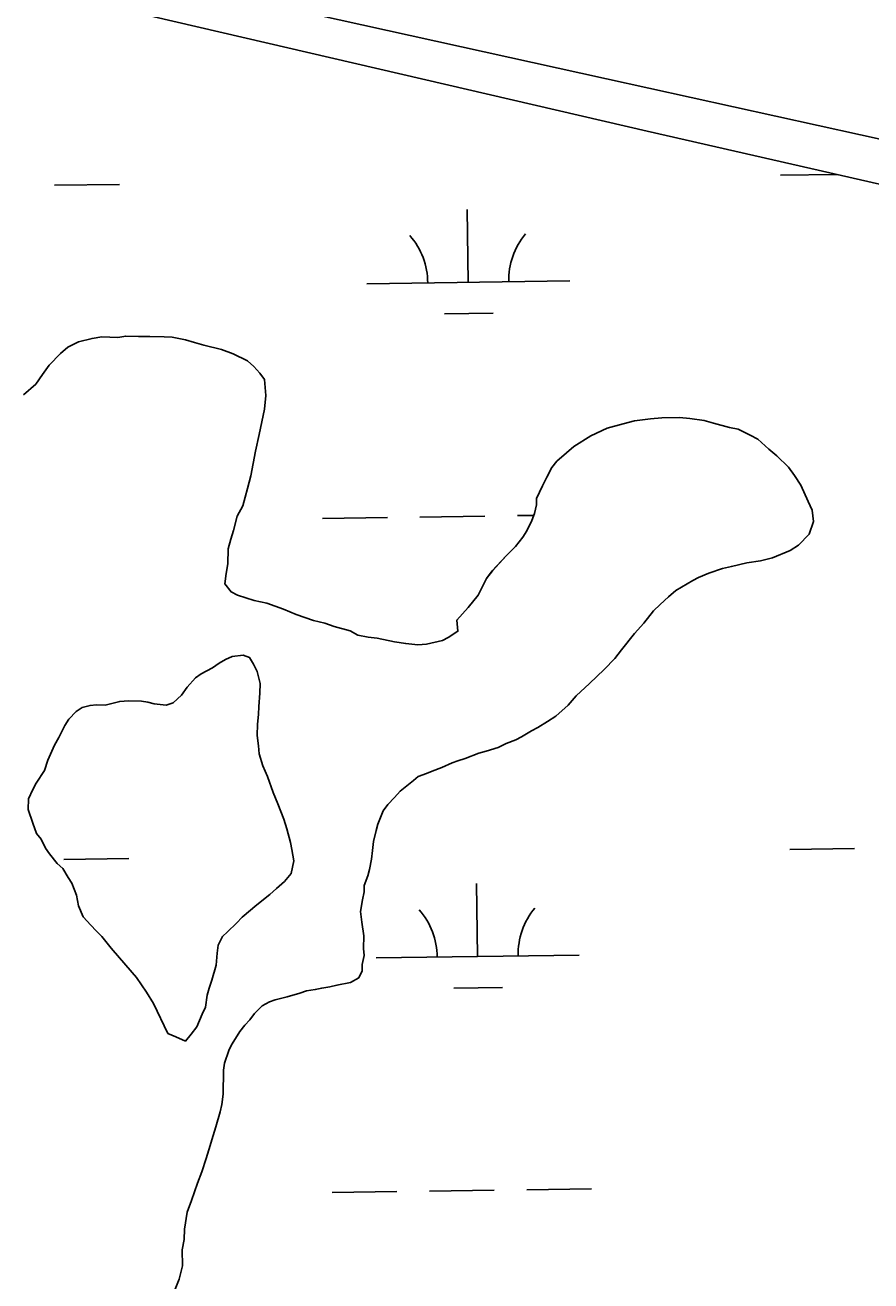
# Model space of a CAD drawing. Extents: x 3767014 to 3805179, y 361544 to 387384.
# Drawn here: x 3785907 to 3786324, y 375049 to 375669 of the extents above; entities that cross this region are included whole.
import ezdxf

# ---------------------------------------------------------------- set-up
doc = ezdxf.new("R2010")
doc.units = 0
for name, color, linetype in [('V-LEVE-TOET', 7, 'Continuous'), ('V-RIVR-EDGE', 7, 'Continuous'), ('V-TOPO-SHOR', 7, 'Continuous'), ('V-WETL-SWMP', 7, 'Continuous')]:
    doc.layers.add(name, color=color, linetype=linetype)

msp = doc.modelspace()

# ---------------------------------------------------------------- linework, layer by layer
at = {"layer": 'V-LEVE-TOET'}
msp.add_lwpolyline([(3784046.87, 376172.172), (3784195.684, 376138.945), (3784429.209, 376074.138), (3784714.852, 376009.325), (3784981.489, 375932.976), (3785332.223, 375853.126), (3785609.75, 375784.514), (3785807.495, 375731.318), (3785941.618, 375698.468), (3786194.079, 375642.529), (3786695.032, 375532.086), (3787011.082, 375454.465), (3787230.226, 375402.054), (3787260.735, 375393.252), (3787268.577, 375386.369), (3787317.397, 375310.277), (3787345.85, 375273.465), (3787371.802, 375243.398), (3787412.033, 375196.929), (3787589.697, 374986.562)], dxfattribs=at)
at = {"layer": 'V-RIVR-EDGE'}
msp.add_spline([(3785266.865, 377529.211), (3785342.8, 377494.248), (3785391.258, 377467.439), (3785439.72, 377442.249), (3785475.246, 377418.707), (3785525.316, 377389.469), (3785575.383, 377359.422), (3785621.413, 377331.811), (3785722.351, 377269.288), (3785796.661, 377231.094), (3785852.385, 377199.415), (3785928.324, 377166.069), (3785964.678, 377149.804), (3786028.506, 377124.576), (3786060.018, 377113.175), (3786092.316, 377092.068), (3786117.34, 377073.405), (3786135.083, 377053.143), (3786154.458, 377039.347), (3786176.258, 377024.735), (3786206.946, 377006.867), (3786256.211, 376979.248), (3786328.098, 376942.677), (3786374.949, 376919.917), (3786491.265, 376862.208), (3786553.467, 376833.749), (3786619.713, 376805.279), (3786729.589, 376759.718), (3786796.656, 376736.099), (3786845.136, 376718.187), (3786867.767, 376712.469), (3787003.51, 376661.992), (3787089.16, 376631.048), (3787163.496, 376603.367), (3787230.559, 376578.13), (3787257.223, 376568.359), (3787300.044, 376551.27), (3787354.992, 376532.533), (3787409.127, 376512.181), (3787544.074, 376466.558), (3787612.756, 376442.126), (3787657.197, 376425.841), (3787730.724, 376398.162), (3787781.63, 376380.244), (3787834.96, 376361.511), (3787891.524, 376341.961), (3787940, 376322.432), (3787998.976, 376297.215), (3788050.697, 376281.721), (3788117.768, 376259.719), (3788176.757, 376240.164), (3788221.198, 376223.879), (3788259.981, 376209.226), (3788406.252, 376164.383), (3788541.215, 376125.23), (3788606.67, 376104.041), (3788679.39, 376077.173), (3788748.889, 376055.974), (3788871.693, 376005.528), (3788969.454, 375966.467), (3789047.013, 375933.926), (3789119.723, 375903.014), (3789155.253, 375881.09), (3789182.716, 375867.274), (3789214.225, 375854.256), (3789257.04, 375834.74), (3789281.286, 375828.21), (3789303.105, 375821.686), (3789328.955, 375809.491), (3789367.724, 375789.177), (3789414.577, 375767.225), (3789468.708, 375745.255), (3789509.105, 375728.981), (3789555.157, 375710.266), (3789585.849, 375694.015), (3789620.578, 375675.328), (3789681.97, 375646.062), (3789753.859, 375610.3), (3789792.633, 375591.603), (3789842.712, 375566.408), (3789897.64, 375539.584), (3789938.019, 375516.03), (3789968.727, 375506.25), (3790004.289, 375497.265), (3790030.972, 375494.773), (3790047.128, 375487.455), (3790077.007, 375469.589), (3790124.633, 375433.077), (3790192.442, 375382.768), (3790252.165, 375332.478), (3790290.91, 375302.459), (3790337.741, 375271.611), (3790406.357, 375220.491), (3790469.329, 375175.855), (3790570.248, 375106.054), (3790647.751, 375050.868), (3790691.367, 375028.115), (3790744.667, 374997.251), (3790806.838, 374955.852), (3790873.863, 374915.249), (3790932, 374877.903), (3791002.231, 374825.97), (3791052.265, 374782.175), (3791082.927, 374753.793), (3791131.331, 374705.149), (3791170.05, 374664.616), (3791192.631, 374638.681), (3791220.891, 374620.01), (3791288.67, 374557.569), (3791322.577, 374533.223), (3791362.944, 374504.817), (3791396.042, 374480.473), (3791434.785, 374449.645), (3791482.407, 374411.517), (3791534.052, 374365.291), (3791646.192, 374254.216), (3791707.514, 374196.644), (3791738.968, 374161.791), (3791773.65, 374123.694), (3791803.497, 374092.888), (3791829.321, 374070.18), (3791830.912, 374059.662), (3791837.316, 374032.958), (3791849.409, 374017.562), (3791884.123, 373992.405), (3791930.977, 373971.262), (3791954.393, 373955.838), (3791993.134, 373924.202), (3792026.979, 373874.785), (3792047.912, 373836.722), (3792063.186, 373799.482), (3792086.509, 373746.857), (3792112.249, 373690.181), (3792141.261, 373648.864), (3792158.993, 373624.558), (3792177.552, 373607.528), (3792214.702, 373586.409), (3792255.083, 373563.665), (3792301.119, 373538.48), (3792346.34, 373510.871), (3792382.671, 373485.71), (3792422.225, 373455.689), (3792479.537, 373411.875), (3792548.144, 373356.711), (3792619.168, 373298.307), (3792672.431, 373252.077), (3792709.534, 373212.357), (3792750.656, 373162.113), (3792839.385, 373068.08), (3792888.572, 373008.92), (3792945.027, 372945.699), (3792999.062, 372884.91), (3793053.898, 372820.884), (3793149.89, 372720.363), (3793208.761, 372653.092), (3793261.195, 372598.777), (3793315.232, 372538.796), (3793358.792, 372493.399), (3793409.592, 372432.618), (3793462.809, 372367.787), (3793498.283, 372323.219), (3793536.997, 372280.26), (3793578.124, 372232.443), (3793604.724, 372196.792), (3793668.438, 372125.466), (3793703.128, 372090.604), (3793760.41, 372034.66), (3793806.384, 371984.404), (3793839.438, 371942.268), (3793939.427, 371823.136), (3793981.333, 371763.186), (3794029.674, 371688.662), (3794050.609, 371651.408), (3794073.177, 371620.62), (3794178.796, 371488.535), (3794237.625, 371404.28), (3794268.243, 371358.106), (3794301.293, 371314.353), (3794332.724, 371269.794), (3794395.613, 371192), (3794429.476, 371149.862), (3794472.201, 371093.953), (3794523.788, 371024.274), (3794601.175, 370922.181), (3794640.679, 370871.942), (3794687.421, 370805.509), (3794733.389, 370752.828), (3794829.339, 370635.323), (3794895.463, 370557.521), (3794959.948, 370470.826), (3795013.158, 370403.569), (3795070.394, 370329.023), (3795159.854, 370203.448), (3795225.98, 370126.454), (3795296.13, 370041.363), (3795379.18, 369940.065), (3795459.001, 369841.201), (3795508.163, 369772.337), (3795554.103, 369708.333), (3795661.315, 369566.538), (3795715.338, 369500.897), (3795762.105, 369444.169), (3795798.366, 369390.703), (3795915.247, 369234.327), (3795963.601, 369165.465), (3796028.082, 369077.153), (3796043.387, 369052.853), (3796054.672, 369037.459), (3796077.242, 369007.48), (3796148.213, 368927.239), (3796183.677, 368878.627), (3796226.382, 368814.631), (3796275.531, 368740.105), (3796314.222, 368688.25), (3796353.714, 368633.158), (3796401.268, 368567.533), (3796456.873, 368487.33), (3796513.292, 368409.551), (3796545.533, 368365.8), (3796626.113, 368246.716), (3796670.449, 368188.377), (3796704.298, 368140.578), (3796751.041, 368074.145), (3796787.308, 368023.105), (3796838.907, 367958.278), (3796844.528, 367942.09), (3796845.295, 367925.104), (3796846.094, 367921.059), (3796852.559, 367919.425), (3796863.071, 367918.59), (3796875.166, 367904.003), (3796903.398, 367874.01), (3796931.629, 367844.017), (3796952.579, 367812.424), (3796982.392, 367767.87), (3797007.371, 367730.606), (3797037.194, 367690.095), (3797062.185, 367657.684), (3797075.869, 367631.77), (3797095.223, 367609.078), (3797126.665, 367569.372), (3797156.484, 367527.244), (3797212.099, 367451.085), (3797254.808, 367388.706), (3797302.183, 367327.228)], degree=3, dxfattribs=at)
at = {"layer": 'V-TOPO-SHOR'}
for points in [[(3785906.657, 375486.639), (3785912.707, 375492.001), (3785915.979, 375496.648), (3785919.254, 375501.292), (3785924.921, 375507.06), (3785928.546, 375510.119), (3785933.737, 375512.747), (3785940.486, 375514.543), (3785945.233, 375515.209), (3785953.112, 375515.008), (3785957.07, 375515.694), (3785963.372, 375515.53), (3785968.887, 375515.389), (3785975.98, 375515.206), (3785979.918, 375515.104), (3785986.584, 375513.75), (3785990.887, 375512.458), (3785995.585, 375511.156), (3786004.199, 375508.962), (3786010.056, 375506.84), (3786017.066, 375503.506), (3786020.147, 375500.668)], [(3786020.147, 375500.668), (3786023.217, 375497.436), (3786025.5, 375494.223), (3786026.086, 375486.326), (3786025.519, 375479.639), (3786022.832, 375467.095), (3786021.042, 375458.862), (3786018.758, 375446.701), (3786017.021, 375440.438), (3786014.828, 375431.822), (3786011.938, 375426.774), (3786010.181, 375419.723), (3786008.887, 375415.42), (3786007.584, 375410.724), (3786007.392, 375403.238), (3786006.482, 375398.532), (3786005.956, 375393.422), (3786009.006, 375389.402), (3786012.116, 375387.745), (3786020.329, 375385.169), (3786026.602, 375383.823), (3786034.802, 375380.854), (3786041.044, 375378.328), (3786049.64, 375375.349), (3786055.124, 375374.024), (3786059.81, 375372.328), (3786067.638, 375370.155), (3786071.527, 375368.084), (3786076.628, 375367.165), (3786080.95, 375366.659), (3786089.576, 375364.861), (3786095.071, 375363.931), (3786100.969, 375363.384), (3786105.313, 375363.667), (3786113.243, 375365.434), (3786116.04, 375366.937), (3786120.849, 375369.968), (3786120.202, 375375.502), (3786125.879, 375381.665), (3786130.767, 375387.845), (3786134.921, 375396.017), (3786137.78, 375399.884), (3786144.667, 375407.197), (3786149.124, 375411.811), (3786152.789, 375416.448), (3786154.842, 375419.549), (3786157.336, 375424.609), (3786158.61, 375428.123), (3786159.509, 375432.437), (3786159.589, 375435.588), (3786162.509, 375441.821), (3786164.59, 375446.103), (3786167.074, 375450.768), (3786169.52, 375453.859), (3786174.357, 375458.069), (3786177.984, 375461.129), (3786186.399, 375466.431), (3786194.378, 375470.169), (3786202.318, 375472.33), (3786207.875, 375473.763), (3786215.782, 375474.742), (3786221.318, 375475.387), (3786229.995, 375475.559), (3786235.105, 375475.035), (3786242.174, 375474.062), (3786246.873, 375472.76), (3786254.698, 375470.589), (3786259.011, 375469.688), (3786264.85, 375466.779), (3786268.739, 375464.709), (3786274.131, 375459.839), (3786277.99, 375456.587), (3786283.757, 375450.92), (3786286.807, 375446.9), (3786289.838, 375442.091), (3786293.573, 375434.112), (3786295.431, 375429.727), (3786296.078, 375424.191), (3786293.946, 375417.941), (3786288.682, 375412.557), (3786284.673, 375409.9), (3786275.905, 375406.185), (3786269.956, 375404.762), (3786263.228, 375403.752), (3786255.693, 375401.975), (3786251.329, 375400.904), (3786244.573, 375398.712), (3786239.389, 375396.482), (3786236.592, 375394.977), (3786228.189, 375390.07), (3786224.562, 375387.008), (3786220.521, 375383.172), (3786217.289, 375380.1), (3786212.401, 375373.919), (3786207.936, 375368.91), (3786201.419, 375360.8), (3786198.157, 375356.548), (3786192.893, 375351.164), (3786189.256, 375347.711), (3786185.621, 375344.256), (3786179.155, 375338.116)], [(3785970.753, 375186.337), (3785967.349, 375191.942), (3785962.412, 375199.165), (3785953.988, 375208.842), (3785949.777, 375213.681), (3785945.192, 375219.318), (3785942.505, 375222.146), (3785939.818, 375224.974), (3785935.98, 375229.015), (3785933.76, 375234.592), (3785932.709, 375239.742), (3785930.498, 375245.712), (3785928.599, 375248.52), (3785925.953, 375252.923), (3785923.256, 375255.358), (3785919.438, 375260.187), (3785917.54, 375262.995), (3785915.287, 375267.388), (3785912.995, 375270.206), (3785911.158, 375275.38), (3785908.967, 375282.136), (3785909.098, 375287.258), (3785911.189, 375291.934), (3785912.846, 375295.044), (3785916.948, 375301.246), (3785918.656, 375306.327), (3785921.998, 375313.73), (3785924.071, 375317.617), (3785926.979, 375323.456), (3785929.029, 375326.557), (3785932.677, 375330.405), (3785935.484, 375332.304), (3785939.455, 375333.383), (3785942.616, 375333.696), (3785946.949, 375333.586), (3785954.09, 375335.372), (3785958.434, 375335.654), (3785964.736, 375335.492), (3785967.878, 375335.017), (3785971.009, 375334.149), (3785976.907, 375333.602), (3785980.483, 375334.694), (3785984.524, 375338.532), (3785987.383, 375342.398), (3785991.444, 375347.025), (3785994.252, 375348.923), (3785999.849, 375351.934), (3786003.06, 375354.215), (3786006.261, 375356.104), (3786009.454, 375357.599), (3786014.99, 375358.244), (3786018.111, 375356.982), (3786019.997, 375353.779), (3786021.877, 375350.185), (3786023.301, 375344.233), (3786023.18, 375339.507), (3786022.612, 375332.822), (3786022.51, 375328.881), (3786021.996, 375324.165), (3786021.855, 375318.65), (3786022.51, 375313.507), (3786022.803, 375309.559), (3786024.62, 375303.601), (3786026.852, 375298.417), (3786029.801, 375290.459), (3786032.021, 375284.882), (3786034.98, 375277.317), (3786036.434, 375272.549), (3786038.233, 375265.801), (3786038.929, 375262.235), (3786039.967, 375256.692), (3786038.626, 375250.419), (3786035.372, 375246.56), (3786031.341, 375243.117), (3786028.109, 375240.047), (3786021.674, 375235.087), (3786014.423, 375228.968), (3786011.584, 375225.888), (3786007.14, 375221.665), (3786004.715, 375219.363), (3786002.632, 375215.08), (3786002.139, 375211.15), (3786001.592, 375205.254), (3785999.429, 375197.82), (3785998.147, 375193.91), (3785997.266, 375190.385), (3785996.328, 375184.495), (3785994.661, 375180.991), (3785992.134, 375174.749), (3785989.285, 375171.276), (3785986.439, 375167.8), (3785981.761, 375169.891), (3785977.864, 375171.568), (3785970.753, 375186.337)], [(3786179.155, 375338.116), (3786175.094, 375333.489), (3786169.044, 375328.128), (3786165.034, 375325.472), (3786160.226, 375322.441), (3786157.035, 375320.948), (3786152.226, 375317.917), (3786149.429, 375316.411), (3786144.651, 375314.564), (3786140.659, 375312.696), (3786134.702, 375310.88), (3786131.126, 375309.788), (3786124.357, 375307.203), (3786120.781, 375306.112), (3786117.994, 375305.002), (3786112.813, 375302.769), (3786108.035, 375300.922), (3786105.245, 375299.81), (3786101.268, 375298.338), (3786098.851, 375296.429), (3786092.408, 375291.075), (3786089.57, 375287.995), (3786086.328, 375284.53), (3786083.882, 375281.44), (3786081.345, 375274.804), (3786080.477, 375271.673), (3786079.154, 375266.188), (3786078.648, 375261.867), (3786078.144, 375257.544), (3786077.222, 375252.442), (3786076.354, 375249.311), (3786074.656, 375244.625), (3786074.576, 375241.473), (3786073.688, 375237.553), (3786072.748, 375231.665), (3786073.403, 375226.525), (3786074.413, 375219.797), (3786074.251, 375213.493), (3786074.554, 375209.94), (3786073.655, 375205.627), (3786073.573, 375202.475), (3786071.906, 375198.971), (3786067.906, 375196.708), (3786061.168, 375195.305), (3786057.603, 375194.608), (3786053.644, 375193.92), (3786050.471, 375193.216), (3786046.117, 375192.538), (3786042.937, 375191.438), (3786036.584, 375189.63), (3786030.634, 375188.206), (3786027.845, 375187.096), (3786024.251, 375185.216), (3786020.603, 375181.368), (3786018.158, 375178.28), (3786015.723, 375175.583), (3786013.28, 375172.492), (3786011.219, 375168.996), (3786009.167, 375165.896), (3786007.914, 375163.17), (3786005.784, 375156.917), (3786005.299, 375153.382), (3786005.186, 375149.049), (3786005.106, 375145.899), (3786004.994, 375141.565), (3786004.469, 375136.453), (3786003.591, 375132.929), (3786001.428, 375125.495), (3786000.134, 375121.192), (3785997.981, 375114.153), (3785996.689, 375109.85), (3785994.547, 375103.204), (3785992.435, 375097.738), (3785989.455, 375089.145), (3785987.334, 375083.285), (3785985.939, 375075.044), (3785985.808, 375069.922), (3785984.886, 375064.823), (3785985.079, 375056.934), (3785983.332, 375050.278), (3785980.381, 375042.864)]]:
    msp.add_lwpolyline(points, dxfattribs=at)
at = {"layer": 'V-WETL-SWMP'}
for p, q in [((3785921.913, 375590.068), (3785953.91, 375590.513)), ((3786279.786, 375595.04), (3786307.559, 375595.426)), ((3786125.914, 375542.155), (3786125.414, 375578.152)), ((3786075.919, 375541.461), (3786175.909, 375542.85)), ((3786114.13, 375526.559), (3786138.127, 375526.893)), ((3786054.117, 375425.715), (3786086.114, 375426.159)), ((3786102.112, 375426.382), (3786134.109, 375426.826)), ((3786150.107, 375427.048), (3786158.26, 375427.162)), ((3786284.407, 375262.397), (3786316.404, 375262.841)), ((3785926.534, 375257.425), (3785958.531, 375257.87)), ((3786130.535, 375209.512), (3786130.035, 375245.509)), ((3786080.54, 375208.818), (3786180.53, 375210.207)), ((3786118.751, 375193.916), (3786142.748, 375194.25)), ((3786106.733, 375093.739), (3786138.73, 375094.183)), ((3786154.728, 375094.405), (3786186.725, 375094.85)), ((3786058.737, 375093.072), (3786090.734, 375093.516))]:
    msp.add_line(p, q, dxfattribs=at)
for points in [[(3784054.042, 376146.314), (3784089.42, 376136.402), (3784292.731, 376085.784), (3784553.746, 376018.303), (3784840.544, 375946.971), (3785147.228, 375875.876), (3785402.328, 375804.421), (3785707.085, 375738.628), (3785948.408, 375678.405), (3786214.076, 375616.806), (3786505.122, 375550.24), (3786780.037, 375490.841), (3787064.384, 375419.008)], [(3786020.147, 375500.668), (3786017.067, 375503.507), (3786010.057, 375506.84), (3786004.199, 375508.962), (3785995.584, 375511.155), (3785990.887, 375512.458), (3785986.584, 375513.751), (3785979.918, 375515.105), (3785975.979, 375515.207), (3785968.888, 375515.389), (3785963.373, 375515.531), (3785957.071, 375515.693), (3785953.111, 375515.007), (3785945.233, 375515.209), (3785940.485, 375514.543), (3785933.738, 375512.746), (3785928.546, 375510.12), (3785924.92, 375507.06), (3785919.253, 375501.293), (3785915.98, 375496.647), (3785912.707, 375492.001), (3785906.656, 375486.638)], [(3786179.156, 375338.116), (3786185.62, 375344.256), (3786189.257, 375347.71), (3786192.893, 375351.164), (3786198.156, 375356.547), (3786201.419, 375360.8), (3786207.935, 375368.91), (3786212.4, 375373.919), (3786217.289, 375380.1), (3786220.521, 375383.171), (3786224.562, 375387.008), (3786228.188, 375390.069), (3786236.592, 375394.977), (3786239.39, 375396.481), (3786244.572, 375398.713), (3786251.33, 375400.904), (3786255.693, 375401.975), (3786263.228, 375403.752), (3786269.955, 375404.761), (3786275.905, 375406.185), (3786284.672, 375409.901), (3786288.682, 375412.557), (3786293.945, 375417.94), (3786296.077, 375424.192), (3786295.431, 375429.727), (3786293.573, 375434.111), (3786289.837, 375442.091), (3786286.807, 375446.899), (3786283.757, 375450.919), (3786277.99, 375456.586), (3786274.132, 375459.839), (3786268.739, 375464.708), (3786264.85, 375466.779), (3786259.012, 375469.688), (3786254.699, 375470.588), (3786246.872, 375472.76), (3786242.175, 375474.063), (3786235.105, 375475.034), (3786229.994, 375475.559), (3786221.317, 375475.388), (3786215.782, 375474.743), (3786207.874, 375473.763), (3786202.318, 375472.33), (3786194.379, 375470.169), (3786186.399, 375466.432), (3786177.985, 375461.13), (3786174.358, 375458.07), (3786169.52, 375453.859), (3786167.075, 375450.768), (3786164.59, 375446.102), (3786162.509, 375441.82), (3786159.589, 375435.588), (3786159.508, 375432.436), (3786158.609, 375428.124), (3786157.336, 375424.609), (3786154.841, 375419.549), (3786152.79, 375416.448), (3786149.123, 375411.812), (3786144.668, 375407.196), (3786137.779, 375399.884), (3786134.92, 375396.016), (3786130.768, 375387.845), (3786125.879, 375381.664), (3786120.202, 375375.503), (3786120.848, 375369.968), (3786116.04, 375366.938), (3786113.242, 375365.434), (3786105.313, 375363.667), (3786100.969, 375363.384), (3786095.071, 375363.93), (3786089.576, 375364.86), (3786080.95, 375366.659), (3786076.628, 375367.164), (3786071.527, 375368.084), (3786067.638, 375370.155), (3786059.811, 375372.327), (3786055.124, 375374.024), (3786049.64, 375375.348), (3786041.044, 375378.328), (3786034.802, 375380.854), (3786026.601, 375383.824), (3786020.329, 375385.168), (3786012.117, 375387.745), (3786009.006, 375389.401), (3786005.956, 375393.422), (3786006.482, 375398.532), (3786007.391, 375403.239), (3786007.584, 375410.724), (3786008.887, 375415.42), (3786010.181, 375419.723), (3786011.939, 375426.773), (3786014.828, 375431.823), (3786017.021, 375440.439), (3786018.759, 375446.701), (3786021.042, 375458.862), (3786022.831, 375467.094), (3786025.519, 375479.638), (3786026.085, 375486.325), (3786025.5, 375494.223), (3786023.217, 375497.436), (3786020.147, 375500.668)], [(3785980.381, 375042.864), (3785983.331, 375050.278), (3785985.079, 375056.934), (3785984.887, 375064.822), (3785985.807, 375069.923), (3785985.939, 375075.044), (3785987.333, 375083.286), (3785989.455, 375089.144), (3785992.435, 375097.739), (3785994.547, 375103.204), (3785996.689, 375109.85), (3785997.982, 375114.152), (3786000.134, 375121.192), (3786001.427, 375125.495), (3786003.59, 375132.929), (3786004.469, 375136.454), (3786004.994, 375141.565), (3786005.106, 375145.898), (3786005.187, 375149.049), (3786005.298, 375153.382), (3786005.784, 375156.917), (3786007.915, 375163.169), (3786009.168, 375165.896), (3786011.219, 375168.997), (3786013.28, 375172.492), (3786015.724, 375175.582), (3786018.159, 375178.279), (3786020.603, 375181.369), (3786024.25, 375185.217), (3786027.846, 375187.096), (3786030.634, 375188.207), (3786036.583, 375189.63), (3786042.936, 375191.438), (3786046.118, 375192.538), (3786050.472, 375193.215), (3786053.643, 375193.921), (3786057.603, 375194.608), (3786061.168, 375195.305), (3786067.906, 375196.708), (3786071.906, 375198.97), (3786073.572, 375202.475), (3786073.654, 375205.626), (3786074.553, 375209.939), (3786074.25, 375213.494), (3786074.412, 375219.797), (3786073.403, 375226.524), (3786072.747, 375231.665), (3786073.687, 375237.554), (3786074.576, 375241.473), (3786074.657, 375244.624), (3786076.354, 375249.311), (3786077.223, 375252.442), (3786078.143, 375257.543), (3786078.648, 375261.866), (3786079.154, 375266.189), (3786080.477, 375271.673), (3786081.346, 375274.804), (3786083.882, 375281.44), (3786086.327, 375284.531), (3786089.569, 375287.995), (3786092.408, 375291.075), (3786098.852, 375296.428), (3786101.267, 375298.337), (3786105.246, 375299.811), (3786108.034, 375300.922), (3786112.812, 375302.77), (3786117.994, 375305.001), (3786120.782, 375306.112), (3786124.357, 375307.203), (3786131.125, 375309.788), (3786134.701, 375310.879), (3786140.66, 375312.696), (3786144.65, 375314.564), (3786149.428, 375316.412), (3786152.226, 375317.917), (3786157.034, 375320.947), (3786160.226, 375322.441), (3786165.034, 375325.471), (3786169.044, 375328.127), (3786175.095, 375333.49), (3786179.156, 375338.116)]]:
    msp.add_lwpolyline(points, dxfattribs=at)
msp.add_lwpolyline([(3785977.863, 375171.569), (3785970.753, 375186.337), (3785967.35, 375191.943), (3785962.411, 375199.165), (3785953.988, 375208.842), (3785949.777, 375213.681), (3785945.192, 375219.318), (3785942.505, 375222.146), (3785939.819, 375224.974), (3785935.981, 375229.015), (3785933.759, 375234.591), (3785932.709, 375239.742), (3785930.498, 375245.712), (3785928.599, 375248.52), (3785925.953, 375252.924), (3785923.256, 375255.358), (3785919.439, 375260.187), (3785917.54, 375262.995), (3785915.288, 375267.389), (3785912.996, 375270.207), (3785911.158, 375275.379), (3785908.967, 375282.136), (3785909.098, 375287.257), (3785911.19, 375291.933), (3785912.846, 375295.044), (3785916.948, 375301.246), (3785918.655, 375306.326), (3785921.999, 375313.73), (3785924.07, 375317.618), (3785926.98, 375323.456), (3785929.03, 375326.557), (3785932.677, 375330.405), (3785935.485, 375332.303), (3785939.455, 375333.384), (3785942.616, 375333.696), (3785946.949, 375333.585), (3785954.091, 375335.372), (3785958.434, 375335.655), (3785964.737, 375335.492), (3785967.878, 375335.017), (3785971.009, 375334.148), (3785976.908, 375333.602), (3785980.483, 375334.693), (3785984.524, 375338.531), (3785987.383, 375342.399), (3785991.443, 375347.025), (3785994.252, 375348.923), (3785999.848, 375351.933), (3786003.06, 375354.215), (3786006.262, 375356.104), (3786009.454, 375357.598), (3786014.989, 375358.244), (3786018.11, 375356.982), (3786019.998, 375353.779), (3786021.877, 375350.184), (3786023.3, 375344.234), (3786023.179, 375339.507), (3786022.612, 375332.821), (3786022.511, 375328.881), (3786021.996, 375324.164), (3786021.854, 375318.65), (3786022.51, 375313.508), (3786022.802, 375309.559), (3786024.62, 375303.6), (3786026.852, 375298.418), (3786029.8, 375290.458), (3786032.022, 375284.883), (3786034.981, 375277.317), (3786036.435, 375272.549), (3786038.232, 375265.802), (3786038.929, 375262.236), (3786039.968, 375256.691), (3786038.625, 375250.419), (3786035.372, 375246.561), (3786031.341, 375243.117), (3786028.109, 375240.047), (3786021.674, 375235.088), (3786014.422, 375228.967), (3786011.583, 375225.887), (3786007.139, 375221.665), (3786004.714, 375219.363), (3786002.633, 375215.08), (3786002.138, 375211.151), (3786001.592, 375205.253), (3785999.43, 375197.819), (3785998.147, 375193.91), (3785997.267, 375190.385), (3785996.328, 375184.496), (3785994.661, 375180.992), (3785992.135, 375174.75), (3785989.286, 375171.275), (3785986.438, 375167.801), (3785981.761, 375169.892)], close=True, dxfattribs=at)
for centre, start, end in [((3786070.67, 375541.863), 0.024037, 41.567696), ((3786181.145, 375543.397), 140.024034, 181.567693), ((3786075.291, 375209.22), 0.024037, 41.567696), ((3786185.766, 375210.755), 140.024034, 181.567693)]:
    msp.add_arc(centre, 35.246, start, end, dxfattribs=at)

doc.saveas('drawing.dxf')
